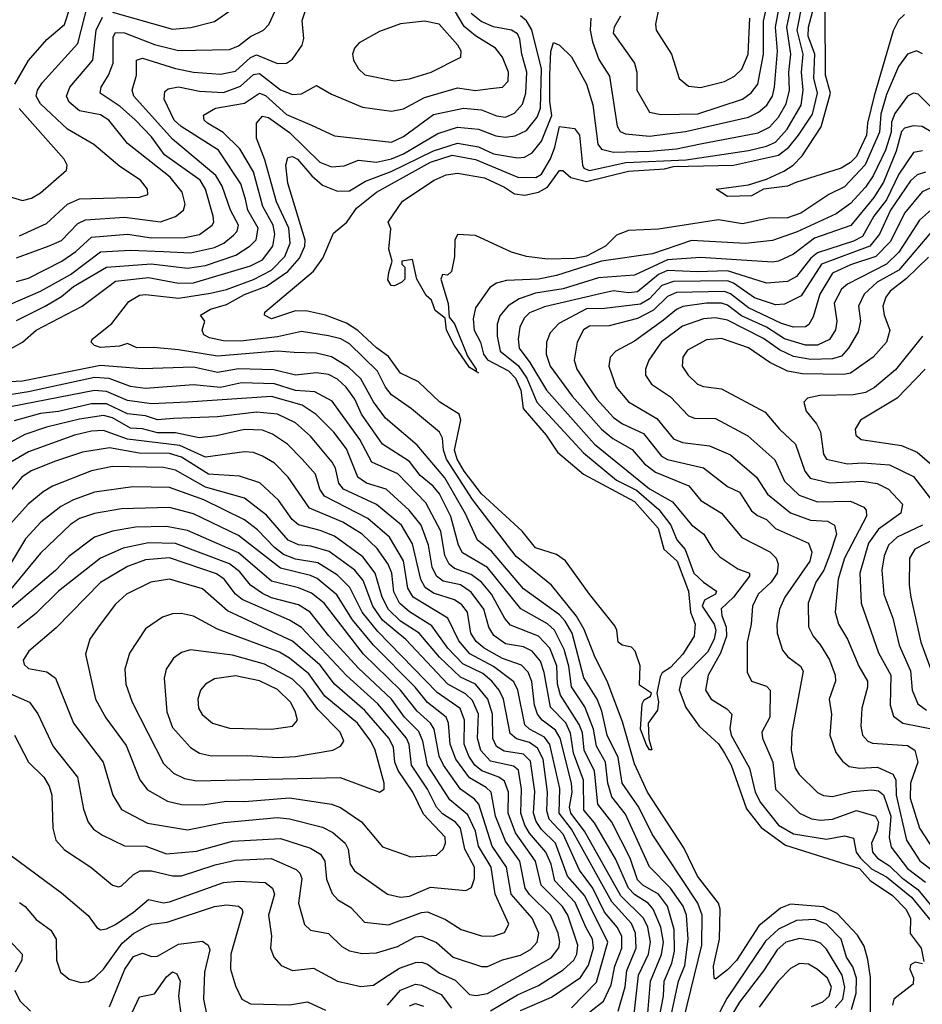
# Model space of a CAD drawing. Extents: x 1308313 to 1441400, y 959662 to 1036319.
# Tile 398 of 656: x 1355256 to 1358265, y 1023118 to 1026400. Entities that reach past the tile are written whole.
import ezdxf

# ---------------------------------------------------------------- set-up
doc = ezdxf.new("R2010")
doc.units = 0

msp = doc.modelspace()

# ---------------------------------------------------------------- linework, layer by layer
at = {"layer": '0CON10XD'}
for points in [[(1358091.5, 1023091.5), (1358092.4, 1023207.6), (1358082.9, 1023267.1), (1358071.4, 1023311.4), (1358048.9, 1023348.9), (1357980.8, 1023420.8), (1357935, 1023442.4), (1357825, 1023452.1), (1357791.7, 1023438.3), (1357720.1, 1023379.9), (1357645, 1023264.2), (1357615, 1023233.1), (1357575, 1023201.9), (1357570.8, 1023205), (1357568.9, 1023245), (1357589, 1023335), (1357590.6, 1023435), (1357585.6, 1023455), (1357515.1, 1023545), (1357469.5, 1023639.5), (1357349, 1023825), (1357305, 1023919.6), (1357265, 1024059.2), (1357214.4, 1024195), (1357173.7, 1024273.7), (1357137.5, 1024367.5), (1357112, 1024412), (1357028.4, 1024515), (1356910.9, 1024610.9), (1356765, 1024800.4), (1356678.8, 1024935), (1356668.8, 1024965), (1356665.1, 1025005.1), (1356655, 1025024.7), (1356562.4, 1025102.4), (1356495, 1025149.5), (1356475.2, 1025175), (1356448.4, 1025228.4), (1356355, 1025319.2), (1356326.2, 1025336.2), (1356285, 1025345.9), (1356195, 1025360.9), (1356115, 1025342.2), (1355991.9, 1025328.1), (1355935, 1025329.2), (1355888.8, 1025338.8), (1355869.4, 1025349.4), (1355864.1, 1025365), (1355872.9, 1025395), (1355858.8, 1025415), (1355892.5, 1025435), (1355945, 1025450.5), (1356005, 1025483.7), (1356078.6, 1025511.4), (1356149.5, 1025560.5), (1356188.9, 1025605), (1356206.1, 1025645), (1356207.4, 1025665), (1356149.9, 1025855), (1356143.1, 1025915), (1356149.6, 1025940.4), (1356165, 1025943.9), (1356182.1, 1025935), (1356229.3, 1025879.3), (1356265, 1025848.1), (1356315, 1025827.8), (1356355, 1025829.7), (1356408.7, 1025861.3), (1356493.9, 1025893.9), (1356635, 1025962.5), (1356715, 1025987.7), (1356785.5, 1025975.5), (1356835, 1025953.1), (1356915, 1025939), (1356938.6, 1025941.4), (1356964.2, 1025955.8), (1356995, 1025994.7), (1357029.5, 1026080.5), (1357023, 1026127), (1357023.4, 1026215), (1357026.3, 1026293.7), (1357035, 1026323.1), (1357055.3, 1026315.3), (1357095, 1026275.6), (1357144.8, 1026184.8), (1357166.4, 1026116.4), (1357183.2, 1025985), (1357195, 1025968.4), (1357235, 1025958.6), (1357355, 1025961.4), (1357445, 1025969.7), (1357525, 1025985.9), (1357717.7, 1026022.3), (1357755, 1026042), (1357784.9, 1026075.1), (1357810.9, 1026119.1), (1357822.1, 1026165), (1357819.8, 1026225), (1357825.9, 1026285), (1357812.7, 1026375), (1357834.3, 1026475)], [(1358265, 1026285.6), (1358245, 1026296.4), (1358215, 1026284.6), (1358185, 1026243.8), (1358145, 1026150.6), (1358126.1, 1026085), (1358121.7, 1026025), (1358074.3, 1025915.7), (1358005, 1025842.7), (1357952.9, 1025817.1), (1357860, 1025755), (1357815, 1025739.3), (1357751.8, 1025738.2), (1357665, 1025719), (1357585, 1025732.9), (1357385, 1025701.4), (1357285, 1025696.6), (1357245, 1025682), (1357208.7, 1025645), (1357145, 1025612), (1357105, 1025604), (1357015, 1025601.9), (1356945, 1025610.8), (1356895, 1025624.7), (1356775, 1025680), (1356715, 1025683.3), (1356706, 1025665), (1356705, 1025610), (1356695, 1025560), (1356681.7, 1025548.3), (1356665, 1025550), (1356660, 1025535), (1356683.7, 1025453.7), (1356688, 1025408), (1356705, 1025385.8), (1356748.5, 1025278.5), (1356777.8, 1025235), (1356777, 1025227.2), (1356785, 1025222.5), (1356777, 1025227.2), (1356755, 1025240), (1356704.7, 1025314.7), (1356679.1, 1025365), (1356673.8, 1025405), (1356640.8, 1025430.8), (1356628.5, 1025465), (1356610.8, 1025480.8), (1356580, 1025535), (1356565, 1025600), (1356530, 1025595), (1356530, 1025585), (1356540, 1025575), (1356540, 1025535), (1356530, 1025525), (1356505, 1025512.5), (1356493.9, 1025513.9), (1356482.7, 1025532.7), (1356486.7, 1025556.7), (1356497.5, 1025595), (1356486.7, 1025635), (1356493, 1025703), (1356483.8, 1025725), (1356531.9, 1025795), (1356637.7, 1025865), (1356677.4, 1025882.6), (1356715, 1025887.6), (1356805, 1025872.4), (1356871.7, 1025841.7), (1356905, 1025819.3), (1356940, 1025815), (1356985, 1025824.4), (1357015, 1025841.8), (1357055, 1025897), (1357066.5, 1025896.5), (1357093.3, 1025873.3), (1357145, 1025859.9), (1357284.9, 1025894.9), (1357405, 1025902.8), (1357435, 1025910.5), (1357635, 1025915.1), (1357785, 1025948.6), (1357819.7, 1025975), (1357851.8, 1026015), (1357898.5, 1026085), (1357915.1, 1026155), (1357902.8, 1026205), (1357906.4, 1026285), (1357884.5, 1026345), (1357884.9, 1026374.9), (1357914.7, 1026485)], [(1357159.7, 1026405), (1357157.4, 1026365), (1357165.7, 1026325.7), (1357186.6, 1026266.6), (1357221.7, 1026211.7), (1357247.1, 1026045), (1357257.1, 1026027.1), (1357275, 1026019.4), (1357355, 1026011.4), (1357475, 1026026.8), (1357685, 1026074.5), (1357718.8, 1026091.2), (1357746, 1026115), (1357765.8, 1026145), (1357772.5, 1026175), (1357781.9, 1026295), (1357775.1, 1026375), (1357795.5, 1026484.5)], [(1357258.2, 1026411.8), (1357237.1, 1026375), (1357234.2, 1026355), (1357304.8, 1026255), (1357312.7, 1026225), (1357313.3, 1026165), (1357355, 1026091.2), (1357393.5, 1026083.5), (1357516.4, 1026086.4), (1357665.4, 1026135), (1357694.6, 1026155.4), (1357715.9, 1026185), (1357735.6, 1026285), (1357735.3, 1026395), (1357758, 1026495)], [(1355225, 1025451.2), (1355325, 1025494.8), (1355425, 1025550.4), (1355525, 1025625.4), (1355625, 1025631.2), (1355735, 1025627.2), (1355825, 1025623.1), (1355905, 1025640.1), (1355935.9, 1025655), (1355968.6, 1025681.4), (1355981.3, 1025695), (1355984.8, 1025715), (1355958.1, 1025765), (1355931.4, 1025845), (1355910.1, 1025880.1), (1355765, 1026001.9), (1355636.5, 1026145), (1355631.2, 1026165), (1355645.7, 1026215), (1355645.4, 1026265), (1355665, 1026271.1), (1355775, 1026236.9), (1355835, 1026225.2), (1355925, 1026217.9), (1355975, 1026228.5), (1356025, 1026274), (1356045, 1026283.1), (1356115, 1026253.9), (1356145, 1026254.7), (1356165, 1026268.2), (1356197.5, 1026315), (1356203.3, 1026336.7), (1356197.1, 1026397.1), (1356219.6, 1026465)], [(1355240, 1026185), (1355285, 1026263.8), (1355346.7, 1026333.3), (1355405, 1026383.3), (1355425.5, 1026445)], [(1355255, 1025678.9), (1355345, 1025720.4), (1355414.9, 1025785.1), (1355455, 1025802.8), (1355655, 1025808.2), (1355682.6, 1025817.4), (1355682.5, 1025835), (1355658.5, 1025865), (1355590, 1025910), (1355503.6, 1025983.6), (1355415, 1026034.3), (1355325, 1026119.7), (1355310.4, 1026145), (1355314.8, 1026165), (1355330.4, 1026189.6), (1355449.3, 1026320.7), (1355484.2, 1026455)], [(1355565, 1026424.5), (1355765, 1026367.7), (1355826.3, 1026373.7), (1355905, 1026393.4), (1355975, 1026442.7)], [(1356275.2, 1025415.2), (1356215, 1025428), (1356175, 1025429.8), (1356095, 1025402.6), (1356072.2, 1025415), (1356072.7, 1025425), (1356235, 1025561.7), (1356266.6, 1025605), (1356301.9, 1025688.1), (1356346.2, 1025725), (1356378.4, 1025771.6), (1356445.4, 1025825), (1356624.9, 1025925.1), (1356697.9, 1025947.9), (1356775, 1025933.7), (1356916.5, 1025875), (1356976.6, 1025873.4), (1356995.2, 1025885), (1357025, 1025935.7), (1357040.2, 1025975), (1357055, 1026043.6), (1357105, 1026037.5), (1357122.1, 1026015), (1357132.1, 1025915), (1357136.7, 1025905), (1357155, 1025896.7), (1357276.6, 1025923.4), (1357477, 1025933), (1357685, 1025963.8), (1357745, 1025977.7), (1357775, 1025991.1), (1357814.3, 1026035), (1357861.2, 1026115), (1357867.9, 1026165), (1357862.1, 1026225), (1357867, 1026285), (1357847.2, 1026365), (1357865.6, 1026455)], [(1357387.5, 1026445), (1357375.4, 1026385), (1357377.7, 1026365), (1357429.1, 1026285), (1357454.2, 1026204.2), (1357485, 1026177.9), (1357525, 1026174.1), (1357605, 1026194.2), (1357639, 1026211), (1357663.1, 1026235), (1357683.8, 1026285), (1357690, 1026405)], [(1355215, 1025297.3), (1355265, 1025325.4), (1355310.8, 1025365), (1355464.2, 1025445), (1355575, 1025527.9), (1355685, 1025540.8), (1355785, 1025521.9), (1355835, 1025522.6), (1356025, 1025579.4), (1356065, 1025599.8), (1356099.5, 1025645), (1356106.6, 1025685), (1356100.7, 1025715), (1356066.8, 1025776.8), (1356035, 1025892.2), (1355989.4, 1025969.4), (1355933.7, 1026023.7), (1355882, 1026055), (1355871.3, 1026065), (1355868.8, 1026081.2), (1355909.1, 1026105), (1356005, 1026121.6), (1356055, 1026155.2), (1356075, 1026146.5), (1356145, 1026083.2), (1356228.3, 1026048.3), (1356305, 1026012.4), (1356495, 1025991.6), (1356535, 1026009.8), (1356635, 1026083.5), (1356735, 1026104.8), (1356795, 1026099.7), (1356845, 1026079), (1356875, 1026075.2), (1356905, 1026087.8), (1356932.2, 1026117.8), (1356943.1, 1026155), (1356946.2, 1026225), (1356929.6, 1026285), (1356923.4, 1026335), (1356915, 1026352.4), (1356895, 1026365.2), (1356835, 1026375.7), (1356793.8, 1026393.8), (1356760.6, 1026420.6)], [(1355245, 1025527), (1355285, 1025538.5), (1355396.3, 1025595), (1355443.2, 1025626.8), (1355495, 1025675.2), (1355615, 1025684.6), (1355695, 1025672.6), (1355806.6, 1025673.4), (1355855, 1025683.9), (1355897.5, 1025715), (1355902.9, 1025725), (1355901.1, 1025745), (1355875.2, 1025835), (1355857.1, 1025865), (1355739, 1025949), (1355695, 1026009.4), (1355642, 1026065), (1355590.7, 1026110.7), (1355524.7, 1026155), (1355527.7, 1026175), (1355551.7, 1026215), (1355567.3, 1026255), (1355567.5, 1026342.5), (1355575, 1026357.1), (1355605, 1026355.7), (1355705, 1026317.3), (1355785, 1026297.2), (1355955, 1026300.7), (1355985, 1026312), (1356025, 1026344), (1356068.1, 1026365), (1356086.7, 1026383.3), (1356108.1, 1026431.9)], [(1355245, 1025606.2), (1355353.9, 1025646.1), (1355395, 1025664), (1355449.9, 1025720.1), (1355475, 1025733), (1355605, 1025741), (1355725, 1025726.3), (1355775, 1025743.8), (1355802.5, 1025765), (1355807.5, 1025785), (1355797, 1025825), (1355757.3, 1025875), (1355615, 1025986.8), (1355552.7, 1026065), (1355525, 1026082.4), (1355455, 1026095.7), (1355421.1, 1026125), (1355412.1, 1026145), (1355423.3, 1026175), (1355499.5, 1026265), (1355510.8, 1026365), (1355531.8, 1026408.2)], [(1357468.2, 1023065), (1357529.3, 1023315), (1357531, 1023415), (1357516.6, 1023455), (1357363.7, 1023685), (1357320.3, 1023775), (1357264, 1023855), (1357251, 1023941), (1357214.1, 1024015), (1357196.2, 1024095), (1357181.1, 1024135), (1357136.2, 1024206.2), (1357097.9, 1024355), (1357074.3, 1024395), (1357055, 1024415.7), (1356935, 1024502.8), (1356828.6, 1024628.6), (1356781.7, 1024665), (1356742.2, 1024752.2), (1356672.7, 1024872.7), (1356581.2, 1024981.2), (1356475, 1025071.4), (1356435.7, 1025125.7), (1356393, 1025203), (1356351.8, 1025241.8), (1356295.8, 1025275.8), (1356245, 1025288.5), (1356170.9, 1025290.9), (1356115, 1025294.9), (1355915, 1025278), (1355785, 1025299.7), (1355702.4, 1025307.6), (1355646.2, 1025306.2), (1355615, 1025320), (1355588.5, 1025311.5), (1355525, 1025307.1), (1355505, 1025313.5), (1355494.7, 1025325), (1355497.9, 1025335), (1355562.7, 1025387.3), (1355619.6, 1025460.4), (1355655, 1025481), (1355675, 1025483.6), (1355785, 1025471.3), (1355892, 1025488), (1355945, 1025500.1), (1356035, 1025533.3), (1356094.8, 1025565), (1356139.9, 1025610.1), (1356157.7, 1025655), (1356153, 1025705), (1356112.5, 1025792.5), (1356072.9, 1025932.9), (1356045.3, 1026005), (1356045.4, 1026055), (1356065, 1026078), (1356085, 1026073.2), (1356155, 1026023.4), (1356256.9, 1025925), (1356295, 1025909.3), (1356337.8, 1025912.2), (1356385, 1025931.3), (1356445, 1025925.1), (1356495, 1025935.5), (1356535, 1025952.8), (1356649.4, 1026020.6), (1356715, 1026041.9), (1356785, 1026034.8), (1356842.8, 1026012.8), (1356875, 1026008.4), (1356907.3, 1026012.7), (1356945, 1026030.6), (1356980.5, 1026075), (1356992.1, 1026105), (1356995.4, 1026235.4), (1356963.6, 1026366.4), (1356945.8, 1026395.8), (1356925, 1026412.8)], [(1356825, 1026170.2), (1356865.6, 1026174.4), (1356884.2, 1026195), (1356885.6, 1026225), (1356864.9, 1026274.9), (1356842.4, 1026305), (1356775, 1026346.2), (1356737.5, 1026377.5), (1356705, 1026431.9)], [(1358205, 1026417.4), (1358185, 1026397.7), (1358167.4, 1026362.6), (1358104.1, 1026145.9), (1358081.8, 1026055), (1358078.1, 1026015), (1358045, 1025944.1), (1358025, 1025923.8), (1357993.8, 1025905), (1357843.4, 1025856.6), (1357815, 1025844.5), (1357735, 1025834.8), (1357695, 1025813.1), (1357615, 1025810.6), (1357578, 1025835), (1357685, 1025849.7), (1357745, 1025868.3), (1357802.9, 1025895), (1357834.5, 1025915), (1357864.2, 1025945.8), (1357927.6, 1026042.4), (1357959.2, 1026155), (1357942, 1026215), (1357940.7, 1026425)], [(1356505, 1026196.2), (1356555, 1026202.9), (1356627.1, 1026225), (1356726.9, 1026275), (1356727.6, 1026295), (1356716.8, 1026315), (1356654.4, 1026384.4), (1356605, 1026394.3), (1356525, 1026386), (1356455, 1026360.7), (1356387.6, 1026322.4), (1356371.8, 1026305), (1356365.3, 1026285), (1356368.8, 1026265), (1356385, 1026235.5), (1356406.3, 1026216.3), (1356505, 1026196.2)], [(1355245, 1025396.9), (1355341.4, 1025445), (1355395, 1025477.4), (1355435, 1025510.5), (1355545, 1025574.8), (1355694.5, 1025585.5), (1355815, 1025571.2), (1355875, 1025580.3), (1355976.5, 1025615), (1356024.6, 1025645.4), (1356043.9, 1025666.1), (1356050.7, 1025705), (1356016.6, 1025765), (1356008.5, 1025801.5), (1355992.8, 1025852.8), (1355918.8, 1025965), (1355793.7, 1026043.7), (1355770.6, 1026065), (1355737.3, 1026135), (1355739.8, 1026160.2), (1355750.5, 1026169.5), (1355785, 1026175.8), (1355855, 1026161), (1355935, 1026156.6), (1355992.2, 1026177.8), (1356035, 1026217.2), (1356055, 1026220.3), (1356125, 1026165.9), (1356165, 1026150.5), (1356195, 1026152.8), (1356245, 1026180), (1356295, 1026151.6), (1356398.1, 1026108.1), (1356495, 1026095.3), (1356535, 1026102.4), (1356605, 1026139.8), (1356715, 1026172.2), (1356775, 1026164.2), (1356825, 1026170.2)], [(1358335, 1026065.6), (1358250.9, 1026150.9), (1358235, 1026154.7), (1358215.2, 1026144.8), (1358172.6, 1026087.4), (1358162, 1026058), (1358161.4, 1026025), (1358142, 1025965), (1358100.7, 1025879.3), (1358075, 1025841.2), (1358025, 1025787.3), (1357977.7, 1025752.3), (1357847, 1025693), (1357765, 1025663.5), (1357675, 1025654.2), (1357495, 1025663.4), (1357365, 1025619.4), (1357195, 1025594.6), (1357045, 1025547.6), (1356985.2, 1025535.2), (1356879.1, 1025530.9), (1356845, 1025521.3), (1356822.6, 1025507.4), (1356775, 1025438.9), (1356767.2, 1025402.8), (1356771.2, 1025365), (1356791.6, 1025325), (1356802, 1025285), (1356815, 1025266.1), (1356885, 1025229.6), (1356909.1, 1025205), (1356926.2, 1025165), (1356934.2, 1025104.2), (1357011, 1025015), (1357048.7, 1024958.7), (1357134.9, 1024884.9), (1357305, 1024794.1), (1357383.9, 1024705), (1357403.4, 1024635), (1357447.3, 1024595), (1357485.4, 1024495), (1357491.5, 1024425), (1357507.3, 1024385), (1357504.7, 1024345), (1357466.7, 1024285), (1357425, 1024240), (1357397.2, 1024222.8), (1357390.8, 1024209.2), (1357380, 1024155), (1357385.6, 1024125.6), (1357381.8, 1024098.2), (1357350.4, 1024055), (1357352.9, 1024002.9), (1357363.6, 1023966.4), (1357355, 1023965.7), (1357345, 1023982.9), (1357325.4, 1024034.6), (1357330.5, 1024119.5), (1357337.5, 1024132.5), (1357359.2, 1024145), (1357362.5, 1024155), (1357321.8, 1024181.8), (1357324.3, 1024245.7), (1357307.5, 1024295), (1357295, 1024308.1), (1357263.8, 1024315), (1357250.6, 1024325), (1357246.9, 1024365), (1357239.8, 1024379.8), (1357155, 1024484.4), (1357075.7, 1024595.7), (1357045, 1024616.8), (1356975, 1024639.1), (1356930.4, 1024695), (1356795, 1024819), (1356737.7, 1024895), (1356714.1, 1024935), (1356705.3, 1024965), (1356726.9, 1025065), (1356721.2, 1025085), (1356656.2, 1025125), (1356585, 1025192.6), (1356525, 1025221.6), (1356485, 1025277.5), (1356445, 1025305.7), (1356383.6, 1025363.6), (1356345, 1025387.7), (1356275.2, 1025415.2)], [(1355195, 1025818.7), (1355265, 1025796.7), (1355295, 1025804.7), (1355325, 1025822.7), (1355412.3, 1025897.7), (1355414.5, 1025915), (1355403.8, 1025935), (1355253.9, 1026103.9)], [(1358335, 1026001.9), (1358263.7, 1026043.7), (1358234.6, 1026045.4), (1358205, 1026038.5), (1358195, 1026026.6), (1358178, 1025962), (1358135, 1025858), (1358102.9, 1025807.1), (1358026.7, 1025713.3), (1357905, 1025671.7), (1357835, 1025618.5), (1357785, 1025595.2), (1357765, 1025592), (1357525, 1025606.8), (1357415, 1025599.7), (1357305, 1025548.2), (1357185, 1025539.2), (1357067.3, 1025502.7), (1356975, 1025488.1), (1356920.6, 1025469.4), (1356884.4, 1025445.6), (1356856.9, 1025413.1), (1356847.3, 1025385), (1356847.5, 1025345), (1356857.4, 1025295), (1356917.6, 1025247.6), (1356946.7, 1025205), (1356979.9, 1025125), (1357135.6, 1024955.6), (1357245.2, 1024865), (1357311.9, 1024831.9), (1357386.6, 1024766.6), (1357426.4, 1024715), (1357445.9, 1024665.9), (1357474.1, 1024634.1), (1357502.9, 1024555), (1357535, 1024524.4), (1357578.9, 1024495), (1357575.2, 1024485), (1357538.3, 1024465), (1357530.5, 1024445), (1357571.3, 1024385), (1357576.5, 1024365), (1357571.1, 1024335), (1357548.4, 1024291.6), (1357463.6, 1024205), (1357453.8, 1024166.2), (1357476.7, 1024106.7), (1357521.4, 1024045), (1357585, 1023986.3), (1357604.8, 1023955)], [(1358265, 1025963), (1358235, 1025956.5), (1358186.5, 1025885), (1358145, 1025799.2), (1358103.3, 1025745), (1358065, 1025677), (1358035, 1025661), (1357915, 1025622.8), (1357893.3, 1025605), (1357845, 1025543.7), (1357815, 1025527.6), (1357745, 1025521.5), (1357615, 1025563), (1357515, 1025558.9), (1357415, 1025564.1), (1357385, 1025550.8), (1357315, 1025492.9), (1357285, 1025488.9), (1357235, 1025496), (1357195, 1025487.4), (1357005, 1025442.8), (1356955, 1025422.2), (1356937.1, 1025405), (1356923.4, 1025375), (1356917.5, 1025335), (1356920.4, 1025305), (1356956.8, 1025256.8), (1357011.7, 1025165), (1357171.5, 1024985), (1357355, 1024835.7), (1357432.4, 1024792.4), (1357495, 1024715.9), (1357535.9, 1024685), (1357566.5, 1024635), (1357589.8, 1024609.8), (1357649.5, 1024569.5), (1357688.8, 1024555), (1357688.9, 1024545), (1357634.8, 1024475), (1357594.4, 1024435.6), (1357596.3, 1024413.7)], [(1358275, 1025891), (1358247.2, 1025882.8), (1358225, 1025862.4), (1358158.7, 1025765), (1358122, 1025685), (1358089.8, 1025645)], [(1358291.4, 1025838.6), (1358264.5, 1025825.5), (1358204.8, 1025755), (1358159.1, 1025660.9), (1358109.9, 1025610.1), (1358025, 1025582.4), (1357965, 1025554.8), (1357922.7, 1025485), (1357900.5, 1025409.5), (1357886.1, 1025383.9), (1357875, 1025375.8), (1357835, 1025375.2), (1357795, 1025386.7), (1357685, 1025439), (1357625.6, 1025485.6), (1357605, 1025493.5), (1357445, 1025490.9), (1357415, 1025477.1), (1357368.8, 1025431.2), (1357315, 1025404), (1357221, 1025379), (1357155, 1025378.4), (1357135, 1025365.9), (1357113.8, 1025325), (1357103.8, 1025265), (1357113.1, 1025235), (1357146.5, 1025183.5), (1357179.6, 1025135), (1357235, 1025073.5), (1357265, 1025052.8), (1357335, 1025020.2), (1357395.3, 1024945), (1357415, 1024934.2), (1357535, 1024905.6), (1357615, 1024844.2), (1357655.3, 1024825), (1357695, 1024763.1), (1357715, 1024746.6), (1357745, 1024733.8), (1357775, 1024703.3), (1357885.3, 1024655), (1357896, 1024625), (1357890.2, 1024595), (1357806.5, 1024475), (1357788.5, 1024435), (1357779.8, 1024385), (1357780.8, 1024355), (1357798.3, 1024298.3), (1357816.3, 1024276.3), (1357858.1, 1024245), (1357867.8, 1024227.8), (1357829.8, 1024025), (1357827, 1023965), (1357840.8, 1023905), (1357853.8, 1023883.8), (1357915, 1023823.9), (1357935, 1023813.4), (1357965, 1023811.1), (1358032.4, 1023827.6), (1358095, 1023832.5), (1358118.9, 1023828.9), (1358135, 1023816.2), (1358159.4, 1023745), (1358154.4, 1023674.4), (1358161.4, 1023641.4), (1358215, 1023571), (1358275.4, 1023525.5)], [(1358315, 1025785.2), (1358255, 1025731.7), (1358186.9, 1025625), (1358145.8, 1025585), (1358015, 1025518.6), (1357995, 1025501.2), (1357971.2, 1025455), (1357980.2, 1025395), (1357975, 1025366.5), (1357955, 1025334.3), (1357915.6, 1025315), (1357875, 1025315.1), (1357805, 1025336.4), (1357745, 1025374.5), (1357662.5, 1025412.5), (1357615, 1025447.8), (1357595, 1025454.4), (1357545.1, 1025454.9), (1357466, 1025444), (1357445, 1025434.1), (1357401.9, 1025398.1), (1357305, 1025328.7), (1357243.5, 1025295), (1357223.8, 1025275), (1357219.7, 1025245), (1357244.2, 1025175), (1357285, 1025126.3), (1357380, 1025070), (1357435, 1025002.2), (1357465, 1024990.5), (1357555, 1024979.8), (1357625, 1024949.3), (1357711.6, 1024875), (1357748.2, 1024818.2), (1357825, 1024755.9), (1357891.8, 1024731.8), (1357948.4, 1024728.4), (1357972.1, 1024715), (1357978.7, 1024685), (1357956.8, 1024616.8), (1357936, 1024565), (1357909.4, 1024525), (1357883.8, 1024455), (1357885.6, 1024375.6), (1357900.7, 1024345), (1357925, 1024315.4), (1357955.7, 1024265.7), (1357974.3, 1024215), (1357975.2, 1024194.8), (1357954.7, 1024135), (1357962.4, 1024085), (1357956.9, 1024015), (1357976.8, 1023956.8), (1357998.3, 1023928.3), (1358020.9, 1023910.9), (1358054.8, 1023904.8), (1358115, 1023908.8), (1358166.3, 1023885), (1358176, 1023866), (1358177.8, 1023815), (1358212.3, 1023665), (1358256.5, 1023596.5), (1358301.8, 1023561.8)], [(1358305.5, 1025704.5), (1358186.9, 1025565), (1358113.7, 1025525), (1358071, 1025485), (1358052.5, 1025445), (1358058.5, 1025395), (1358050.8, 1025359.2), (1358018.9, 1025305), (1357995, 1025277.8), (1357965, 1025268.8), (1357892.7, 1025267.3), (1357835, 1025276.9), (1357789, 1025299), (1357735, 1025337.4), (1357615, 1025398), (1357575, 1025406), (1357535, 1025402.2), (1357465, 1025378.5), (1357395, 1025326), (1357353.3, 1025265), (1357341.8, 1025235), (1357342, 1025215), (1357362.3, 1025185), (1357425, 1025142.9), (1357485, 1025079.1), (1357505, 1025071.9), (1357575, 1025070.8), (1357683, 1025013), (1357773.2, 1024933.2), (1357805, 1024862), (1357854.6, 1024814.6), (1357915, 1024792.5), (1358025.2, 1024795.2), (1358070, 1024775), (1358077.5, 1024765), (1358078.3, 1024745), (1358005.4, 1024605), (1357984.1, 1024535), (1357974.3, 1024425), (1357985.2, 1024385), (1358015.5, 1024335.5), (1358053.5, 1024245), (1358081.6, 1024195), (1358082.3, 1024175), (1358063.4, 1024105), (1358060.3, 1024045), (1358065.4, 1024015), (1358083.6, 1023995), (1358098.4, 1023988.4), (1358215, 1023980.2), (1358239.4, 1023965), (1358250.2, 1023925), (1358225.7, 1023855), (1358224.4, 1023805), (1358255.6, 1023705.5), (1358305, 1023628.3)], [(1358089.8, 1025645), (1357929, 1025585), (1357861.1, 1025478.9), (1357805, 1025451.2), (1357775, 1025449.5), (1357705, 1025473), (1357635, 1025521.9), (1357615, 1025529.4), (1357435, 1025527.2), (1357396.2, 1025513.8), (1357355, 1025469), (1357325, 1025451.7), (1357205, 1025436.6), (1357145, 1025435.9), (1357052.9, 1025387.1), (1357024.5, 1025355.5), (1357012.5, 1025325), (1357011, 1025285), (1357023.8, 1025245), (1357097.3, 1025145), (1357195.5, 1025035), (1357233.4, 1025003.4), (1357297.6, 1024967.6), (1357339.1, 1024919.1), (1357375, 1024891.9), (1357485.9, 1024845.9), (1357526.6, 1024796.6), (1357595, 1024754.7), (1357663.4, 1024673.4), (1357756.5, 1024626.5), (1357777.3, 1024605), (1357784.2, 1024585), (1357780.5, 1024555), (1357760.9, 1024525), (1357717.6, 1024485), (1357698.9, 1024445), (1357694.3, 1024385), (1357681.4, 1024325), (1357681.1, 1024225), (1357695.3, 1024195.3), (1357745, 1024178), (1357757.3, 1024165), (1357756, 1024075), (1357730, 1024025), (1357732.1, 1024005), (1357766.4, 1023925), (1357775.2, 1023835.1), (1357854.8, 1023754.8), (1357895, 1023736.3), (1357925, 1023731.3), (1357965.1, 1023734.9), (1358045, 1023763.9), (1358108.8, 1023745), (1358118.1, 1023725), (1358112.8, 1023695), (1358094.9, 1023655), (1358098.4, 1023625), (1358115.1, 1023605.1), (1358155, 1023580), (1358195, 1023540.5), (1358250.3, 1023500.3), (1358290.5, 1023450.5)], [(1358285, 1025608.1), (1358212.5, 1025537.5), (1358157.5, 1025495), (1358143.2, 1025475), (1358133.3, 1025445), (1358137.9, 1025415), (1358156.8, 1025365), (1358145.3, 1025325), (1358101.3, 1025275), (1358025, 1025222), (1358002.9, 1025217.1), (1357865, 1025219.7), (1357815, 1025228.1), (1357756.9, 1025256.9), (1357685, 1025305.5), (1357595, 1025337.4), (1357545, 1025332.6), (1357482.2, 1025297.8), (1357466.1, 1025275), (1357464, 1025245), (1357483.8, 1025215), (1357515, 1025185.4), (1357535, 1025176.6), (1357595, 1025168.9), (1357741.3, 1025091.3), (1357788.4, 1025035), (1357842.1, 1024985), (1357872.9, 1024895), (1357891.2, 1024871.2), (1357956.3, 1024856.3), (1358065, 1024861.8), (1358114, 1024854), (1358152.2, 1024835), (1358198.4, 1024785), (1358193.6, 1024755), (1358118.4, 1024701.6), (1358084.9, 1024655), (1358055.9, 1024555), (1358061, 1024455), (1358119.1, 1024289.1), (1358159.8, 1024215), (1358157.7, 1024115), (1358168.1, 1024078.1), (1358200, 1024055), (1358313.2, 1024033.2)], [(1358265.3, 1025345), (1358175, 1025232.4), (1358105, 1025174.3), (1358075, 1025157.6), (1358035, 1025149.8), (1357922.9, 1025147.1), (1357882.3, 1025137.7), (1357870, 1025125), (1357877.5, 1025095), (1357912.3, 1025052.3), (1357925.5, 1025025.5), (1357935, 1024952), (1357945, 1024935.3), (1358015, 1024919), (1358065, 1024922.5), (1358155, 1024916), (1358235, 1024877.6), (1358290.9, 1024805)], [(1357423.9, 1023065), (1357452.4, 1023195), (1357473, 1023247), (1357484.1, 1023335), (1357479.1, 1023415), (1357467.6, 1023445), (1357425, 1023504.5), (1357355.8, 1023575.8), (1357275, 1023751.9), (1357229.7, 1023809.7), (1357216.1, 1023855), (1357208.3, 1023925), (1357178.6, 1023978.6), (1357168.5, 1024035), (1357139.5, 1024109.5), (1357095.8, 1024175.8), (1357086.8, 1024245), (1357070.5, 1024300.5), (1357038.4, 1024365), (1357015, 1024386.2), (1356926, 1024436), (1356815, 1024573.4), (1356732.2, 1024622.2), (1356718.2, 1024648.2), (1356693.4, 1024743.4), (1356655, 1024819.3), (1356634, 1024845), (1356590.8, 1024880.8), (1356555, 1024927), (1356465, 1024984.7), (1356395.2, 1025085), (1356372.6, 1025135), (1356344.4, 1025175), (1356315, 1025201.6), (1356285, 1025217.2), (1356245, 1025222.2), (1356175, 1025214.5), (1356103.1, 1025233.1), (1355985, 1025235.8), (1355915, 1025224.1), (1355835, 1025241.4), (1355665, 1025235.6), (1355525, 1025246.9), (1355265, 1025194.4), (1355115, 1025187.5)], [(1358274.6, 1025235.4), (1358181.3, 1025138.7), (1358058.9, 1025065), (1358040.8, 1025035), (1358043.6, 1025015), (1358060.8, 1025000.7), (1358195, 1024980), (1358247.7, 1024957.7), (1358296.4, 1024916.4)], [(1357386.2, 1023065), (1357402.4, 1023145), (1357404.7, 1023195), (1357430.3, 1023255), (1357438.6, 1023295), (1357437.1, 1023367.1), (1357415.4, 1023445), (1357385.2, 1023485.2), (1357332.6, 1023515), (1357315, 1023532.3), (1357290.7, 1023605), (1357229.3, 1023725), (1357182.9, 1023785), (1357172, 1023895), (1357137.1, 1023965), (1357132.2, 1024022.2), (1357120.9, 1024050.9), (1357058.8, 1024148.8), (1357049.2, 1024185), (1357046.1, 1024246.1), (1357023.1, 1024305), (1356985, 1024345.5), (1356892.1, 1024382.1), (1356873.5, 1024403.5), (1356828.6, 1024485), (1356795.2, 1024525.2), (1356760.6, 1024550.6), (1356705, 1024571), (1356687.5, 1024585), (1356673.6, 1024613.6), (1356659.5, 1024695), (1356609.7, 1024789.7), (1356516.1, 1024886.1), (1356430.2, 1024925), (1356390.2, 1025000.2), (1356297.7, 1025127.7), (1356239.7, 1025159.7), (1356175, 1025163.5), (1356105, 1025186.4), (1355995, 1025189.3), (1355925, 1025173.3), (1355835, 1025182.1), (1355675, 1025169.9), (1355625, 1025177.6), (1355553.8, 1025203.8), (1355505, 1025207.5), (1355285, 1025158.9), (1355186.6, 1025143.4)], [(1357349, 1023075), (1357358.3, 1023195), (1357395.7, 1023284.3), (1357402.2, 1023325), (1357393.4, 1023375), (1357367, 1023435), (1357351, 1023455), (1357305, 1023483.4), (1357284.9, 1023505), (1357242.3, 1023602.3), (1357172.3, 1023722.3), (1357136.9, 1023765), (1357135.3, 1023865), (1357101.9, 1023955), (1357092, 1024022), (1357076.6, 1024056.6), (1357025, 1024108.8), (1357003.9, 1024223.9), (1356991.8, 1024261.8), (1356964.3, 1024295), (1356935, 1024309.3), (1356875, 1024319.7), (1356836.7, 1024346.7), (1356819.8, 1024375), (1356803.2, 1024435), (1356761.2, 1024491.2), (1356725.6, 1024515.6), (1356667.9, 1024527.9), (1356645, 1024544.8), (1356630.7, 1024575), (1356618.3, 1024648.3), (1356594.5, 1024715), (1356554.5, 1024765), (1356477.5, 1024835), (1356412.5, 1024855), (1356383.1, 1024875), (1356345, 1024969.5), (1356302.7, 1025025), (1356244.2, 1025084.2), (1356197.5, 1025115), (1356095, 1025143.6), (1355815.1, 1025124.9), (1355695, 1025119.6), (1355615, 1025130.2), (1355545, 1025160.7), (1355505, 1025164.2), (1355225, 1025109.4)], [(1356963.5, 1024193.5), (1356950.5, 1024225), (1356928.7, 1024248.7), (1356865, 1024270.3), (1356804.4, 1024305), (1356777.6, 1024327.6), (1356760.3, 1024355), (1356748.1, 1024425), (1356729.6, 1024449.6), (1356705, 1024466.2), (1356635, 1024488.1), (1356607.7, 1024507.7), (1356593.6, 1024533.6), (1356565, 1024653.2), (1356528.6, 1024715), (1356445, 1024783.5), (1356334.8, 1024835), (1356319.3, 1024855), (1356309, 1024905), (1356298, 1024925), (1356225, 1025011.2), (1356175, 1025055.7), (1356115, 1025084.8), (1356045, 1025092.1), (1355915, 1025076.4), (1355769.1, 1025070.9), (1355715, 1025065.7), (1355675, 1025079.8), (1355615, 1025085.6), (1355545, 1025119), (1355495, 1025118.8), (1355385, 1025093.5), (1355325, 1025086.6), (1355237.7, 1025062.3)], [(1357251, 1023095), (1357274.3, 1023175.7), (1357279.5, 1023230.5), (1357310.7, 1023305), (1357309.1, 1023355), (1357295, 1023387.8), (1357229.6, 1023459.6), (1357095, 1023701.9), (1357054.7, 1023755), (1357056.7, 1023836.7), (1357023.5, 1023983.5), (1357005, 1024008.6), (1356954.8, 1024034.8), (1356939.9, 1024049.9), (1356916.3, 1024165), (1356902.6, 1024192.6), (1356835, 1024244.2), (1356756.1, 1024286.1), (1356719.6, 1024329.6), (1356683.4, 1024405), (1356568, 1024475), (1356550.3, 1024505), (1356535, 1024596), (1356488.4, 1024675), (1356416.8, 1024736.8), (1356271.9, 1024811.9), (1356256.3, 1024835), (1356242.5, 1024885), (1356197, 1024935), (1356148.4, 1024985), (1356098.5, 1025018.5), (1356065, 1025032), (1356005, 1025034.1), (1355912.4, 1025012.4), (1355854.1, 1025005.9), (1355775, 1025023.2), (1355715, 1025022.9), (1355665, 1025035.6), (1355625, 1025038.2), (1355565, 1025072.3), (1355535, 1025079.9), (1355455, 1025068), (1355345, 1025041.7), (1355273.2, 1025016.8), (1355176.9, 1024965)], [(1357156.9, 1023093.1), (1357201.8, 1023128.2), (1357227.7, 1023182.3), (1357239.5, 1023245), (1357262.9, 1023305), (1357263.1, 1023345), (1357248, 1023375), (1357205.4, 1023425.4), (1357166.8, 1023505), (1357121.6, 1023565), (1357067.7, 1023685), (1357020.7, 1023735), (1357012.7, 1023762.7), (1357015.3, 1023825), (1357000.6, 1023935), (1356981.9, 1023971.9), (1356955, 1023990), (1356912.4, 1024002.4), (1356890.6, 1024020.6), (1356868.6, 1024135), (1356854.6, 1024165), (1356829.8, 1024195), (1356800, 1024220), (1356732.7, 1024252.7), (1356683, 1024305), (1356629.7, 1024379.7), (1356555, 1024425.7), (1356522.3, 1024455), (1356503.1, 1024493.1), (1356496.4, 1024555), (1356484.3, 1024585), (1356447.2, 1024637.2), (1356397, 1024685), (1356332.9, 1024725), (1356221.7, 1024771.7), (1356150.8, 1024875), (1356105, 1024921.6), (1356065, 1024945.2), (1356035, 1024956.6), (1356005, 1024959.2), (1355875, 1024941.5), (1355790.3, 1024980.3), (1355615, 1025002), (1355535, 1025030.3), (1355495, 1025028), (1355438.2, 1025015), (1355285, 1024959.5), (1355226.1, 1024925)], [(1356725, 1024208.5), (1356654.9, 1024274.9), (1356587.8, 1024355), (1356525, 1024395.4), (1356485, 1024433.5), (1356464.3, 1024475), (1356441.4, 1024555), (1356399.9, 1024609.9), (1356305, 1024677.7), (1356257.4, 1024697.4), (1356185, 1024715.6), (1356164.2, 1024734.2), (1356118.7, 1024798.7), (1356056, 1024856), (1355988.1, 1024878.1), (1355885, 1024885.4), (1355795, 1024941.3), (1355755, 1024953.3), (1355654.5, 1024954.5), (1355555, 1024972.2), (1355465, 1024957.7), (1355375, 1024928.2), (1355294.1, 1024895.9), (1355262.9, 1024875), (1355213.1, 1024815)], [(1356925, 1023097.6), (1357028.8, 1023141.2), (1357125, 1023207), (1357151.7, 1023248.3), (1357168.5, 1023305), (1357165.1, 1023335), (1357143.2, 1023375), (1357107, 1023457), (1357040, 1023530), (1357027.4, 1023585), (1357009.9, 1023625), (1356955, 1023688.2), (1356939.3, 1023715), (1356926.6, 1023755), (1356928.8, 1023835), (1356918.1, 1023898.1), (1356901.6, 1023911.6), (1356825, 1023928), (1356793.4, 1023963.4), (1356782.2, 1024005), (1356785.1, 1024084.9), (1356765, 1024131), (1356742.3, 1024152.3), (1356683.5, 1024185), (1356543.6, 1024333.6), (1356465, 1024398.4), (1356433.1, 1024445), (1356400.5, 1024530.5), (1356372.7, 1024565), (1356287.1, 1024627.1), (1356226.2, 1024645), (1356185, 1024649.7), (1356150.5, 1024665), (1356078.3, 1024748.3), (1356005, 1024804.8), (1355875, 1024841.5), (1355775, 1024898.6), (1355735, 1024906.9), (1355565, 1024910), (1355495, 1024895.6), (1355365.4, 1024844.6), (1355333.9, 1024826.1), (1355284.6, 1024785.4), (1355225, 1024719.5)], [(1356825, 1023095.7), (1356915, 1023149.6), (1356985, 1023180.3), (1357067.1, 1023232.9), (1357102.9, 1023265), (1357113.3, 1023285), (1357116.8, 1023315), (1357082.9, 1023415), (1357065, 1023444.2), (1356994.3, 1023515), (1356975.1, 1023595), (1356909.2, 1023689.2), (1356883.8, 1023755), (1356884.9, 1023825), (1356871.9, 1023861.9), (1356853.6, 1023875), (1356796.3, 1023896.3), (1356773.2, 1023915), (1356753.2, 1023945), (1356737.2, 1023985), (1356739, 1024065), (1356724.1, 1024104.1), (1356647.2, 1024157.2), (1356450, 1024360), (1356397.7, 1024425), (1356356.9, 1024506.9), (1356315, 1024548.6), (1356249.6, 1024589.6), (1356175, 1024601.6), (1356135, 1024617.2), (1356105, 1024640), (1356049.1, 1024699.1), (1356005, 1024732.8), (1355869.2, 1024799.2), (1355755, 1024840.2), (1355632.9, 1024842.9), (1355505, 1024824.4), (1355435, 1024799.6), (1355392.6, 1024777.4), (1355326.9, 1024725), (1355275, 1024669.4), (1355195, 1024536.5)], [(1356777.3, 1023147.3), (1356815, 1023153.5), (1357027.5, 1023272.5), (1357053.4, 1023306.6), (1357056.5, 1023325), (1357050.6, 1023355), (1357025.2, 1023415), (1356955, 1023484.1), (1356941.1, 1023505), (1356923.4, 1023595), (1356875, 1023661.4), (1356841.6, 1023745), (1356827.8, 1023825), (1356811.1, 1023841.1), (1356755, 1023873.3), (1356709.5, 1023935), (1356691.2, 1023985), (1356685.7, 1024055), (1356677, 1024075), (1356615, 1024123.9), (1356574.5, 1024174.5), (1356435.2, 1024315.2), (1356365, 1024399.7), (1356312.8, 1024482.8), (1356247.1, 1024537.1), (1356225, 1024547.6), (1356125, 1024571.4), (1355985, 1024680), (1355835, 1024753.2), (1355755, 1024773.8), (1355595, 1024769.7), (1355505, 1024754.1), (1355455, 1024737.6), (1355425, 1024716.7), (1355325, 1024621.1), (1355220.6, 1024495)], [(1356815, 1023243.8), (1356865, 1023266), (1356925, 1023282.1), (1356959.1, 1023300.9), (1356981.4, 1023325), (1356986.6, 1023355), (1356963.7, 1023405), (1356893.8, 1023485), (1356879.1, 1023575), (1356831.1, 1023645), (1356786.2, 1023785), (1356772, 1023802), (1356725.5, 1023835.5), (1356668.9, 1023915), (1356654.6, 1023945), (1356637.4, 1024035), (1356625.5, 1024055), (1356580.9, 1024095), (1356525.7, 1024165), (1356401.9, 1024285), (1356270.5, 1024455), (1356228.3, 1024488.3), (1356185, 1024506.2), (1356095, 1024528.5), (1355985, 1024622.2), (1355815, 1024696.7), (1355745, 1024710.1), (1355642, 1024708), (1355565, 1024694.8), (1355505, 1024675.2), (1355419.7, 1024610.3), (1355375, 1024564.3), (1355229.9, 1024440.1)], [(1358265.3, 1024715), (1358180.8, 1024675), (1358151.7, 1024648.3), (1358137.7, 1024612.3), (1358130.2, 1024565), (1358136.4, 1024485), (1358165.9, 1024405), (1358187, 1024315), (1358225, 1024228.9), (1358231, 1024165), (1358249.4, 1024119.4), (1358278.3, 1024098.3)], [(1358315, 1024674), (1358240, 1024635), (1358221.7, 1024605), (1358220.4, 1024515), (1358226, 1024475), (1358259.3, 1024325), (1358296.3, 1024225)], [(1356835, 1023344.7), (1356872.4, 1023357.6), (1356886.4, 1023385), (1356840.9, 1023485), (1356827.9, 1023575), (1356785.1, 1023645), (1356775.3, 1023695), (1356749.5, 1023749.5), (1356689.4, 1023799.4), (1356614.9, 1023915), (1356600.2, 1023995), (1356586.7, 1024026.7), (1356539.1, 1024075), (1356495.2, 1024135.2), (1356385, 1024238.6), (1356286.4, 1024346.4), (1356224.5, 1024424.5), (1356185, 1024449.5), (1356095, 1024472.8), (1356065, 1024486.9), (1356025.6, 1024515), (1355989.4, 1024559.4), (1355955.6, 1024585.6), (1355775, 1024653.7), (1355685, 1024655.6), (1355601.2, 1024638.8), (1355525.6, 1024604.4), (1355385.1, 1024494.9), (1355309.4, 1024420.6), (1355248.8, 1024371.2)], [(1356525, 1023474.7), (1356555, 1023478.6), (1356625, 1023508.3), (1356742.9, 1023497.1), (1356762.4, 1023507.6), (1356772.3, 1023537.7), (1356771.6, 1023575), (1356739.4, 1023635), (1356725.2, 1023705.2), (1356708.9, 1023725), (1356665, 1023753.3), (1356645.4, 1023775.4), (1356615.1, 1023835), (1356562.3, 1023915), (1356554, 1023984), (1356545.7, 1024005), (1356449.2, 1024119.2), (1356345, 1024213.8), (1356195, 1024374.1), (1356155, 1024398), (1355997.6, 1024467.6), (1355975.3, 1024485.3), (1355937.7, 1024535), (1355912.2, 1024552.2), (1355755, 1024605.7), (1355675, 1024599.3), (1355615, 1024577.5), (1355525, 1024523.9), (1355377.6, 1024372.4), (1355286.9, 1024295), (1355267.5, 1024265), (1355270.5, 1024250.5), (1355285, 1024237.3), (1355346.6, 1024226.6), (1355375, 1024205.5), (1355434.8, 1024054.8), (1355534.7, 1023925), (1355566.4, 1023815), (1355595, 1023766.9), (1355681.7, 1023721.7), (1355815, 1023699.2), (1355936.6, 1023723.4), (1356115, 1023740.5), (1356155, 1023736.2), (1356265, 1023708), (1356300.2, 1023690.2), (1356340.8, 1023655), (1356351.1, 1023635), (1356357.1, 1023585), (1356372.5, 1023562.5), (1356481.9, 1023485), (1356525, 1023474.7)], [(1356559.9, 1023609.9), (1356645, 1023614.7), (1356667.8, 1023635), (1356675.2, 1023655), (1356674.2, 1023675), (1356602.2, 1023752.2), (1356566.2, 1023825), (1356517.6, 1023897.6), (1356506.7, 1023925), (1356501.9, 1023975), (1356486.7, 1024005), (1356406.7, 1024096.7), (1356305.4, 1024185.4), (1356257.8, 1024247.8), (1356165, 1024328.4), (1355948.9, 1024428.9), (1355865, 1024503), (1355755, 1024535.2), (1355692.9, 1024525), (1355612.1, 1024485), (1355575, 1024452.1), (1355517.1, 1024375), (1355489.6, 1024335), (1355475.4, 1024285), (1355508.4, 1024135), (1355543, 1024073), (1355610.6, 1023980.6), (1355655.9, 1023865.9), (1355682.3, 1023832.3), (1355748.9, 1023795), (1355795, 1023784), (1355865, 1023782.9), (1355945, 1023795.2), (1356005, 1023793.4), (1356155, 1023806.6), (1356295, 1023785.2), (1356325, 1023773.8), (1356395.8, 1023725.8), (1356465, 1023643.2), (1356559.9, 1023609.9)], [(1356455, 1023824.5), (1356470.6, 1023835), (1356470.4, 1023855), (1356440.7, 1023965), (1356426.9, 1023995), (1356382.4, 1024055), (1356273.6, 1024145), (1356219.4, 1024219.4), (1356155, 1024271.9), (1356121.5, 1024291.5), (1355915, 1024368.1), (1355835, 1024411.9), (1355795, 1024420), (1355765, 1024418.9), (1355731.7, 1024408.3), (1355675, 1024369.1), (1355621.6, 1024288.4), (1355606.5, 1024235), (1355610.3, 1024185), (1355631.4, 1024125), (1355735, 1023920.5), (1355768.3, 1023888.3), (1355805, 1023870.3), (1355845, 1023863.1), (1356324.3, 1023874.3), (1356455, 1023824.5)], [(1357596.3, 1024413.7), (1357611.2, 1024375), (1357611.7, 1024345), (1357592, 1024288), (1357550.6, 1024215), (1357541.6, 1024165), (1357561.2, 1024135), (1357613.2, 1024103.2), (1357629.6, 1024085), (1357623.2, 1024036.8), (1357627.1, 1024015), (1357689.1, 1023905), (1357707.1, 1023825), (1357725, 1023790), (1357785.6, 1023715), (1357835, 1023686.3), (1357945, 1023668.1), (1358005, 1023679.5), (1358035, 1023671.5), (1358044.6, 1023625), (1358058.5, 1023605), (1358095, 1023569.2), (1358145, 1023542.7), (1358229, 1023475), (1358294.5, 1023395)], [(1356115, 1023940.4), (1356175, 1023943.8), (1356299.2, 1023965), (1356325, 1023977.9), (1356336, 1023995), (1356324.2, 1024025), (1356250.3, 1024100.3), (1356202.6, 1024165), (1356165, 1024201.9), (1356071.9, 1024251.9), (1355965, 1024281.5), (1355825, 1024299.1), (1355795, 1024290.8), (1355768.4, 1024271.6), (1355744.7, 1024235.3), (1355737.3, 1024205), (1355746.9, 1024093.1), (1355765, 1024040), (1355825, 1023974), (1355855.7, 1023955), (1355895, 1023946.6), (1356015, 1023947.3), (1356115, 1023940.4)], [(1356095, 1024034.7), (1356165, 1024044.6), (1356181.8, 1024065), (1356174.7, 1024095), (1356158.9, 1024125), (1356115, 1024167.4), (1356055, 1024196.2), (1355975, 1024213.2), (1355905, 1024202.5), (1355874.8, 1024185.2), (1355858.2, 1024165), (1355849.3, 1024135), (1355851.5, 1024105), (1355864, 1024084), (1355898.1, 1024055), (1355955, 1024038.4), (1356095, 1024034.7)], [(1357095, 1023105.7), (1357178.7, 1023191.3), (1357216.8, 1023325), (1357139.5, 1023479.5), (1357082.4, 1023545), (1357042.5, 1023655), (1356995, 1023700.7), (1356977.3, 1023727.3), (1356969.2, 1023755), (1356973, 1023827), (1356958.6, 1023928.6), (1356935, 1023951.1), (1356871.4, 1023961.4), (1356845, 1023977), (1356833.5, 1024003.5), (1356831.5, 1024085), (1356815.9, 1024135), (1356775, 1024184.6), (1356725, 1024208.5)], [(1357304.5, 1023085.5), (1357318.9, 1023215), (1357351.9, 1023285), (1357358.1, 1023325), (1357349.7, 1023375), (1357335.1, 1023405), (1357259.8, 1023479.8), (1357139.1, 1023695), (1357092.8, 1023755), (1357089.2, 1023775), (1357097.4, 1023825), (1357095.5, 1023855), (1357057.8, 1024005), (1357042.1, 1024032.1), (1356997.7, 1024065), (1356981.8, 1024085), (1356972.4, 1024115), (1356963.5, 1024193.5)], [(1355195, 1024165.8), (1355288.5, 1024125), (1355316, 1024086), (1355367.5, 1023977.5), (1355448.1, 1023875), (1355468.6, 1023768.6), (1355484.1, 1023725), (1355502.2, 1023702.2), (1355531.5, 1023681.5), (1355605, 1023646.3), (1355676, 1023645), (1355745, 1023620), (1355845, 1023628), (1355965, 1023661.8), (1356125, 1023671), (1356225, 1023638.7), (1356258.1, 1023618.1), (1356273.4, 1023595), (1356278.7, 1023535), (1356297, 1023487), (1356316.2, 1023466.2), (1356360.2, 1023440.2), (1356405, 1023392), (1356485, 1023382.3), (1356595, 1023423.8), (1356615, 1023425.6), (1356675, 1023400.5), (1356727.1, 1023367.1), (1356795, 1023346.4), (1356835, 1023344.7)], [(1355238.2, 1024015), (1355284.8, 1023924.8), (1355335.9, 1023875), (1355354.2, 1023845), (1355362.7, 1023815), (1355366.8, 1023705), (1355376.2, 1023665), (1355405, 1023632.3), (1355493.3, 1023575), (1355565, 1023514.6), (1355585, 1023509.1), (1355595, 1023512.5), (1355635, 1023550.9), (1355657.6, 1023562.4), (1355695, 1023562.7), (1355765, 1023545.7), (1355795, 1023545.6), (1355907.1, 1023582.9), (1355975, 1023598.2), (1356093.8, 1023603.8), (1356177.4, 1023567.4), (1356190.3, 1023555), (1356196.9, 1023536.9), (1356185.2, 1023455), (1356205, 1023384.4), (1356225, 1023365.4), (1356285, 1023353.9), (1356330.1, 1023310.1), (1356355, 1023296.4), (1356397.2, 1023287.2), (1356445, 1023290), (1356515, 1023310.8), (1356575, 1023343.1), (1356595, 1023344.8), (1356645, 1023323.8), (1356700.5, 1023275), (1356795, 1023244.2), (1356815, 1023243.8)], [(1357604.8, 1023955), (1357627.6, 1023915), (1357679.1, 1023769.1), (1357727.1, 1023707.1), (1357808.8, 1023648.8), (1358055, 1023570.9), (1358090.9, 1023530.9), (1358165, 1023480.3), (1358209.6, 1023435), (1358225.2, 1023405), (1358224.1, 1023354.1), (1358260.5, 1023305), (1358269.5, 1023260.5)], [(1355198.9, 1023635), (1355395, 1023489.6), (1355483.8, 1023413.8), (1355513.5, 1023373.5), (1355525, 1023366.5), (1355545, 1023369.3), (1355575, 1023384.3), (1355635.6, 1023424.5), (1355685, 1023467.5), (1355735, 1023456.5), (1355755, 1023459.6), (1355935, 1023523.4), (1355985, 1023528.5), (1356074, 1023524), (1356098.4, 1023505), (1356105.2, 1023485), (1356085.8, 1023415), (1356095.3, 1023345), (1356092.1, 1023305), (1356103.5, 1023275), (1356127.7, 1023247.7), (1356165, 1023230.8), (1356235, 1023238.7), (1356315, 1023195.3), (1356392.7, 1023177.3), (1356435, 1023181.2), (1356472.8, 1023207.2), (1356522.1, 1023237.9), (1356575, 1023257.7), (1356595, 1023258.8), (1356615, 1023251.9), (1356655, 1023221.5), (1356708, 1023198), (1356755, 1023150.2), (1356777.3, 1023147.3)], [(1355255, 1023457.8), (1355274, 1023444), (1355310.6, 1023400.6), (1355360, 1023365), (1355377.5, 1023335), (1355378.5, 1023265), (1355392.2, 1023225), (1355421.2, 1023201.2), (1355460.2, 1023190.2), (1355485, 1023193.8), (1355505, 1023206.2), (1355535, 1023234.7), (1355597.8, 1023322.2), (1355635, 1023353.7), (1355675, 1023376.7), (1355695, 1023385.2), (1355747.8, 1023392.2), (1355905, 1023444.3), (1355945, 1023449), (1355985, 1023444.6), (1355996.4, 1023436.4), (1355999.5, 1023425), (1355960, 1023285), (1355958.4, 1023235), (1355975, 1023179.2), (1355996.7, 1023135), (1356025, 1023120), (1356155, 1023116.6), (1356215, 1023125.7), (1356275, 1023098.8)], [(1358029, 1023101), (1358043.9, 1023155), (1358045.1, 1023205), (1358032.7, 1023242.7), (1358012.4, 1023275), (1357994.1, 1023335), (1357945.7, 1023385), (1357905, 1023400.5), (1357845, 1023396.8), (1357785, 1023368), (1357742, 1023328), (1357612.8, 1023137.2), (1357565, 1023045.8)], [(1355195, 1023359.3), (1355263.9, 1023285), (1355263.4, 1023265), (1355240.8, 1023225)], [(1355555, 1023109.1), (1355606.6, 1023235), (1355635, 1023277.4), (1355665, 1023288.9), (1355695, 1023277.6), (1355715, 1023277.9), (1355785, 1023318.8), (1355865, 1023328.9), (1355884.5, 1023315), (1355889.7, 1023299.7), (1355871.6, 1023225), (1355868.1, 1023135), (1355881.2, 1023075)], [(1357973.8, 1023106.2), (1357999.5, 1023135), (1358006.5, 1023175), (1357997.8, 1023215), (1357945, 1023302.2), (1357925, 1023321.2), (1357905, 1023329.1), (1357855, 1023337.4), (1357810, 1023325), (1357780.6, 1023299.4), (1357735, 1023229.4), (1357655.4, 1023125), (1357580.3, 1022999.7)], [(1357895, 1023110.3), (1357933.3, 1023126.7), (1357954.5, 1023145.5), (1357962.4, 1023175), (1357948.8, 1023205), (1357915, 1023234.1), (1357885, 1023251.5), (1357855, 1023254.3), (1357825, 1023237.4), (1357784.7, 1023195.3), (1357721.2, 1023108.8)], [(1358265, 1023253.3), (1358241.2, 1023258.8), (1358225, 1023250), (1358223.3, 1023235), (1358235.8, 1023205.8), (1358234.2, 1023185), (1358170, 1023135), (1358165.4, 1023115)], [(1355613.8, 1023055), (1355655, 1023143.3), (1355705, 1023153.1), (1355745, 1023209.5), (1355765, 1023226.5), (1355779.8, 1023219.8), (1355791.2, 1023195), (1355785.8, 1023145), (1355800.6, 1023025)], [(1356481.5, 1023115), (1356525, 1023165.6), (1356575, 1023185.2), (1356595, 1023181.9), (1356660.8, 1023150.8), (1356695.4, 1023105.4)], [(1355238.7, 1023165), (1355258, 1023128), (1355291.9, 1023095)], [(1356555, 1023112.8), (1356575, 1023120.5), (1356602.1, 1023112.1)]]:
    msp.add_lwpolyline(points, dxfattribs=at)

doc.saveas('drawing.dxf')
